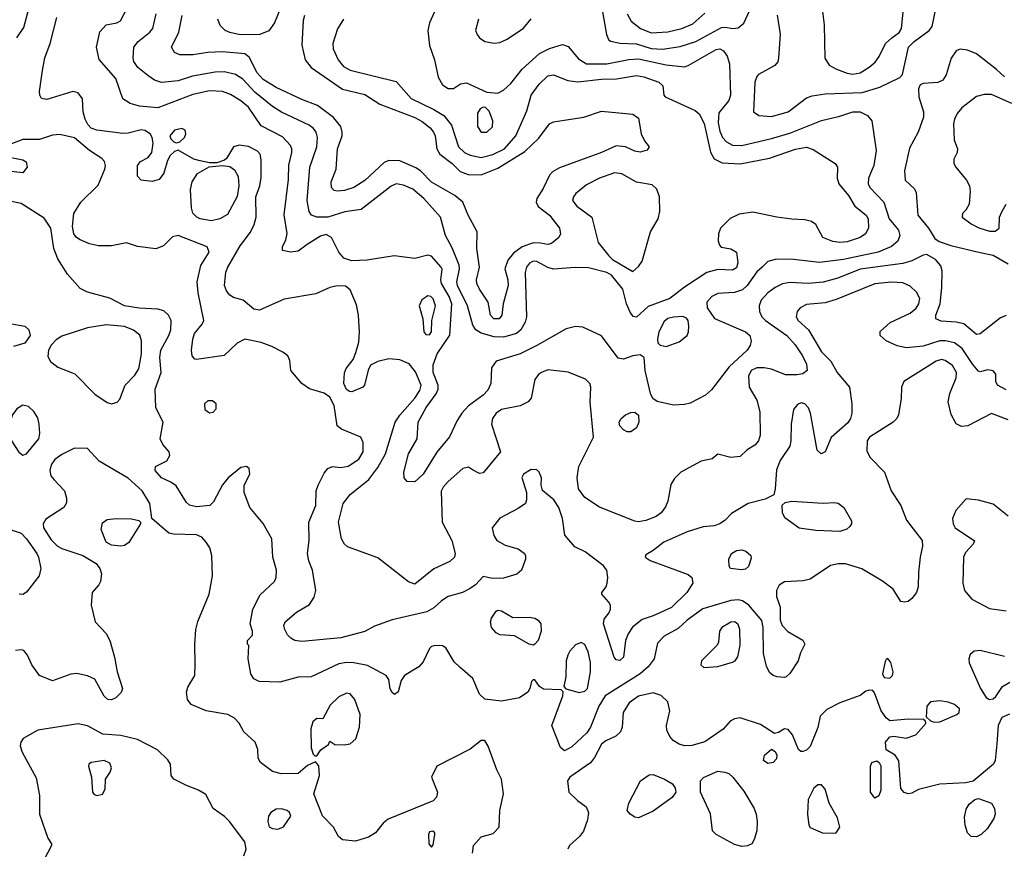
# Model space of a CAD drawing. Extents: x 1173029 to 1307123, y 522559 to 678521.
# Tile 314 of 623: x 1277978 to 1283305, y 542275 to 546763. Entities that reach past the tile are written whole.
import ezdxf

# ---------------------------------------------------------------- set-up
doc = ezdxf.new("R2010")
doc.units = 0

msp = doc.modelspace()

# ---------------------------------------------------------------- linework, layer by layer
at = {"layer": '0CON10XD'}
for points in [[(1277962.5, 546665), (1277999.5, 546720.5), (1278048.4, 546905)], [(1279425.5, 546915), (1279356.2, 546745), (1279325, 546703.3), (1279276.8, 546683.2), (1279171.1, 546681.1), (1279115, 546692.9), (1279089.4, 546705), (1279061.9, 546731.9), (1279049.6, 546765)], [(1282075, 546787.5), (1282092.9, 546685), (1282083.8, 546555), (1282078.8, 546535), (1282063.3, 546515), (1281975, 546466), (1281966, 546455), (1281955.5, 546424.5), (1281953.6, 546383.6), (1281948, 546265), (1281977.5, 546245), (1282045, 546239.6), (1282135, 546264.6), (1282235, 546340), (1282265, 546351.9), (1282335, 546362.7), (1282535, 546368.4), (1282631.9, 546398.1), (1282739.4, 546450.6), (1282754.1, 546465.9), (1282786.9, 546615), (1282816.2, 546645), (1282897.5, 546705), (1282914.4, 546725.6), (1282946.7, 546885)], [(1282309.4, 546895), (1282329.5, 546735), (1282333.3, 546555), (1282357.6, 546517.6), (1282397.5, 546495), (1282455, 546473.5), (1282485, 546469.1), (1282525, 546475.9), (1282574.4, 546505.6), (1282606.2, 546533.8), (1282627, 546563), (1282661.7, 546635), (1282695.5, 546664.5), (1282735.5, 546694.5), (1282748.7, 546715), (1282766.9, 546895)], [(1281294.1, 544944.1), (1281245, 544925.8), (1281215, 544932.5), (1281125, 545052.2), (1281025, 545100), (1280985, 545102.5), (1280935, 545091.4), (1280775, 545000), (1280685, 544956.1), (1280555, 544915.8), (1280531.2, 544878.8), (1280525.9, 544795), (1280510.4, 544759.6), (1280485, 544732.5), (1280405, 544673.3), (1280370, 544635), (1280343.8, 544595), (1280303.6, 544506.4), (1280235, 544422.9), (1280160.5, 544305), (1280115, 544263.3), (1280074.1, 544264.1), (1280058, 544285), (1280055.6, 544315), (1280081.8, 544415), (1280128.5, 544495), (1280134.2, 544585), (1280176.6, 544665), (1280231.2, 544738.8), (1280242.4, 544765), (1280242.6, 544785), (1280215.2, 544855), (1280214.7, 544895), (1280236.8, 544955), (1280304.3, 545055.7), (1280315.6, 545225), (1280301.3, 545265), (1280260.3, 545335), (1280256.9, 545355), (1280263, 545413), (1280258.8, 545425), (1280205, 545484.4), (1280185, 545488.9), (1280115, 545471.5), (1280003.9, 545486.1), (1279857.6, 545462.4), (1279775, 545458.9), (1279732.2, 545472.2), (1279704.8, 545504.8), (1279665, 545584.4), (1279635, 545601.1), (1279605, 545592.2), (1279532.5, 545547.5), (1279485, 545510), (1279445, 545506.2), (1279400, 545515), (1279400, 545535), (1279417.3, 545572.7), (1279424.2, 545605.8), (1279408.1, 545708.1), (1279431.7, 545898.3), (1279433.6, 545976.4), (1279450.8, 546045), (1279450.4, 546065), (1279442.4, 546082.4), (1279399.4, 546129.4), (1279285, 546188.8), (1279215, 546289.4), (1279175, 546323.5), (1279119, 546359), (1279075, 546373.8), (1279005, 546377.6), (1278915, 546357.4), (1278724.7, 546285.3), (1278625.3, 546295.3), (1278575, 546309.6), (1278535.6, 546335), (1278498.2, 546445), (1278408.1, 546548.1), (1278392.9, 546615), (1278412.2, 546697.8), (1278445, 546735.8), (1278504.1, 546745.9), (1278522.7, 546757.3), (1278560, 546825)], [(1280231.4, 546825), (1280194.4, 546745), (1280186.4, 546703.6), (1280194, 546624), (1280221.2, 546545), (1280242, 546452), (1280265, 546410.8), (1280295, 546390.8), (1280325, 546390.8), (1280363.4, 546416.6), (1280395, 546420.8), (1280505, 546370.8), (1280565, 546365.8), (1280595, 546382.5), (1280635, 546418.6), (1280696.5, 546495), (1280790.4, 546579.6), (1280843.3, 546606.7), (1280915, 546627.8), (1280945, 546617.1), (1281000.7, 546550.7), (1281044.8, 546524.8), (1281153.4, 546523.4), (1281272.9, 546547.1), (1281325, 546551.7), (1281475, 546519.3), (1281575, 546508.1), (1281595, 546514.3), (1281745, 546600.9), (1281765, 546604.7), (1281785, 546593.8), (1281805.5, 546565.5), (1281818.1, 546525), (1281823.9, 546355), (1281814.7, 546325), (1281760.8, 546259.2), (1281756.6, 546205), (1281765, 546159.2), (1281780, 546125), (1281801.8, 546101.8), (1281835, 546084), (1281885, 546082.2), (1282045, 546119.5), (1282145, 546149.5), (1282315, 546216.7), (1282415, 546241.1), (1282485, 546264), (1282525, 546265.3), (1282564.3, 546245), (1282587.1, 546215), (1282611.1, 546055), (1282599.3, 545975), (1282569.1, 545905), (1282567.3, 545875), (1282577.5, 545855), (1282652.1, 545775), (1282681.2, 545685), (1282732.5, 545625), (1282739.5, 545595), (1282729.5, 545565), (1282694.3, 545535.7), (1282621.4, 545505), (1282435, 545466.3), (1282305, 545450), (1282165, 545465.4), (1282072.4, 545467.6), (1282025.6, 545454.4), (1281995.4, 545424.6), (1281965, 545399.5), (1281914.2, 545325.8), (1281887.8, 545302.2), (1281845, 545286.5), (1281755, 545281.4), (1281722.5, 545265), (1281695.5, 545235), (1281697.3, 545205), (1281737.2, 545147.2), (1281905.2, 545075.2), (1281927.3, 545055), (1281934.5, 545025), (1281928.9, 545001.1), (1281913.8, 544975), (1281815.9, 544885), (1281719.9, 544760.1), (1281688.1, 544731.9), (1281605, 544687.7), (1281575, 544681.1), (1281515, 544677.7), (1281427, 544697), (1281403.2, 544713.2), (1281390, 544740), (1281361.3, 544865), (1281356, 544936), (1281335, 544949.2), (1281294.1, 544944.1)], [(1281130.8, 546805), (1281152.7, 546682.7), (1281163.8, 546655), (1281175, 546646), (1281226, 546636), (1281315, 546631.5), (1281395, 546606.3), (1281455, 546604), (1281551.9, 546618.1), (1281635, 546645.2), (1281775, 546721.1), (1281795, 546723.1), (1281835.5, 546714.5), (1281865, 546719.4), (1281895, 546744), (1281928.5, 546815)], [(1283315, 545162.5), (1283285, 545150), (1283175, 545064.3), (1283155, 545060), (1283085, 545116.9), (1283045, 545127.5), (1282962.9, 545132.9), (1282934, 545145), (1282934.4, 545165), (1282956.9, 545225), (1282966.1, 545313.9), (1282967.7, 545405), (1282960.5, 545430.5), (1282932.2, 545465), (1282885, 545493.6), (1282865, 545489.2), (1282805, 545458.4), (1282756, 545444), (1282525, 545413.3), (1282404.8, 545365.2), (1282325, 545342.4), (1282245, 545336.3), (1282145, 545341.8), (1282105, 545333.3), (1282065, 545314.6), (1282025.2, 545284.8), (1281990, 545245), (1281978.2, 545215), (1281980.5, 545185), (1281993.5, 545155), (1282012.5, 545135), (1282128.5, 545055), (1282173.4, 545003.4), (1282212.1, 544945), (1282235, 544898.8), (1282238.5, 544865), (1282215, 544847.9), (1282181.9, 544841.9), (1282121.7, 544841.7), (1282045, 544871.8), (1282005, 544878.9), (1281965, 544879.7), (1281934.6, 544865), (1281921.5, 544835), (1281923.8, 544775), (1281965.5, 544705), (1281982.2, 544642.2), (1281983.6, 544515), (1281975, 544484.2), (1281955, 544461.4), (1281914.4, 544435.6), (1281875, 544400), (1281824.3, 544394.3), (1281755, 544412.5), (1281725, 544386.7), (1281665, 544374.2), (1281554.4, 544315.6), (1281519.7, 544280.3), (1281501.1, 544248.9), (1281485, 544157.5), (1281472, 544128), (1281447.5, 544095), (1281422, 544075), (1281366, 544054), (1281325, 544047.3), (1281305, 544050.5), (1281115, 544125.9), (1281035, 544178.5), (1281000.7, 544225), (1280993.3, 544285), (1281003.3, 544345), (1281082.2, 544505), (1281063.5, 544693.5), (1281068.5, 544775), (1281062.5, 544795), (1281038.7, 544818.7), (1280945, 544855.5), (1280835, 544868.1), (1280801.2, 544855), (1280785, 544844), (1280765, 544816.2), (1280744.2, 544715), (1280728, 544695), (1280685, 544673.6), (1280585, 544654.6), (1280554.8, 544635.2), (1280536, 544605), (1280530.9, 544575), (1280578.6, 544425), (1280485, 544311.5), (1280465, 544308.5), (1280428.1, 544328.1), (1280405, 544343.1), (1280375, 544335.7), (1280295, 544264.4), (1280269.1, 544235), (1280258.1, 544211.9), (1280263.5, 544045), (1280315, 543946.2), (1280334.5, 543875), (1280330.5, 543855), (1280305, 543831.2), (1280217.8, 543792.2), (1280115, 543709.2), (1280081.3, 543721.3), (1279915, 543852.5), (1279751.7, 543911.7), (1279734.7, 543925), (1279718.9, 543955), (1279703.4, 544045), (1279727.9, 544145), (1279766.4, 544193.6), (1279866.2, 544275), (1279915, 544341.1), (1279957.1, 544415), (1280009.2, 544585), (1280035, 544623.6), (1280116.4, 544715), (1280142.6, 544757.4), (1280150.2, 544785), (1280118.6, 544858.6), (1280085, 544900.8), (1280035, 544922.9), (1279975, 544928.2), (1279915.3, 544914.7), (1279876.3, 544893.7), (1279862.6, 544867.4), (1279842.9, 544785), (1279835, 544774.4), (1279775, 544750), (1279761.4, 544751.4), (1279745, 544763.1), (1279731.5, 544795), (1279735, 544852.5), (1279744.6, 544875.4), (1279782.5, 544925), (1279796.9, 544963.1), (1279812.3, 545017.7), (1279816.4, 545073.6), (1279811.4, 545165), (1279800.4, 545220.4), (1279765, 545302), (1279741.1, 545321.1), (1279695, 545323.5), (1279655, 545313.3), (1279580.1, 545279.9), (1279408.8, 545251.2), (1279275, 545192.2), (1279245, 545197.5), (1279186.7, 545245), (1279135, 545259.2), (1279115, 545272), (1279096.3, 545296.3), (1279086.4, 545325), (1279093.4, 545396.6), (1279103.1, 545425), (1279171.2, 545538.8), (1279227.3, 545612.7), (1279245.6, 545655.6), (1279256.4, 545695), (1279255.7, 545805), (1279276.9, 545865), (1279285, 545910), (1279284.2, 546005), (1279279.2, 546035), (1279265, 546052), (1279215, 546077.1), (1279165.6, 546084.4), (1279134.3, 546075.7), (1279097.3, 546012.7), (1279085, 546003.3), (1279045, 545988.8), (1279005, 545988.8), (1278955, 545999.4), (1278919.3, 546009.3), (1278835, 546057.5), (1278815, 546050), (1278792.4, 546027.6), (1278778, 546002), (1278756.8, 545933.2), (1278731.7, 545898.3), (1278695, 545887.5), (1278634.4, 545894.4), (1278615.8, 545915.8), (1278615.7, 545974.3), (1278632, 545995), (1278672.9, 546017.1), (1278693.3, 546045), (1278699.4, 546095), (1278694.4, 546125), (1278682.9, 546145), (1278655, 546163.6), (1278635, 546167.5), (1278565, 546149.1), (1278535, 546147.3), (1278395, 546165.4), (1278365, 546176.1), (1278345.6, 546195.6), (1278331.9, 546225), (1278321.6, 546265), (1278316.7, 546335), (1278295, 546367.1), (1278265, 546374.4), (1278125, 546331.4), (1278095, 546336.7), (1278086, 546355), (1278085.7, 546375), (1278101.3, 546488.7), (1278112.9, 546557.1), (1278142.5, 546635), (1278177.8, 546775)], [(1279729.2, 546765), (1279696.9, 546713.1), (1279671.5, 546635), (1279674.6, 546605), (1279700.4, 546545), (1279729.7, 546509.7), (1279765, 546489.1), (1280015, 546428.2), (1280095, 546336), (1280217.6, 546277.6), (1280271.8, 546245), (1280313.1, 546193.1), (1280351.8, 546075), (1280385, 546043.8), (1280415, 546030.2), (1280475, 546018.3), (1280537, 546033), (1280600.3, 546065), (1280662.4, 546135), (1280720.6, 546269.4), (1280745.3, 546355), (1280788.5, 546415), (1280835, 546459.6), (1280865, 546464.5), (1280943.5, 546433.5), (1280997.1, 546427.1), (1281125, 546441.6), (1281206.3, 546443.7), (1281315, 546461.8), (1281355, 546454.1), (1281436, 546425), (1281457.5, 546405), (1281462, 546355), (1281470, 546345), (1281632.1, 546272.1), (1281654, 546254), (1281681.7, 546201.7), (1281715.9, 546045.9), (1281735, 546010.8), (1281778.2, 545988.2), (1281875, 545983.7), (1282035, 546013.1), (1282175, 546062.9), (1282235, 546072.5), (1282270.3, 546060.3), (1282389.4, 545985), (1282402.9, 545965), (1282400, 545905), (1282410, 545875), (1282461.8, 545811.8), (1282496.2, 545755), (1282556.7, 545705), (1282568.9, 545685), (1282569.5, 545635), (1282554.4, 545605), (1282525, 545584.6), (1282455, 545561.8), (1282415, 545557.6), (1282377.7, 545562.3), (1282323.5, 545585), (1282284.7, 545654.7), (1282262, 545672), (1282225, 545680.9), (1282155, 545683.6), (1282074.7, 545695.3), (1281945, 545721.6), (1281870, 545710), (1281822.3, 545687.7), (1281769.6, 545635), (1281758.5, 545605), (1281756.4, 545566.4), (1281763.3, 545543.3), (1281773.1, 545533.1), (1281825.8, 545524.2), (1281856.2, 545505), (1281862.8, 545447.2), (1281855, 545421.4), (1281835, 545407.5), (1281755, 545412.2), (1281695, 545395.5), (1281575, 545316.7), (1281495.2, 545254.8), (1281378.7, 545211.3), (1281315, 545154.2), (1281297, 545157), (1281280.6, 545180.6), (1281260, 545225), (1281240, 545305), (1281180.3, 545380.3), (1281154.6, 545394.6), (1281055, 545420.6), (1280982.4, 545422.4), (1280866.2, 545413.8), (1280835, 545422.7), (1280775, 545455.3), (1280755, 545456.2), (1280735.4, 545445), (1280718.8, 545425), (1280711.9, 545395), (1280720, 545155), (1280712.8, 545127.2), (1280688.2, 545085), (1280665, 545064.7), (1280595, 545045.3), (1280545, 545047.8), (1280475, 545066.3), (1280445.5, 545085.5), (1280429.6, 545109.6), (1280401, 545215), (1280347.2, 545325), (1280343.6, 545345), (1280356.5, 545415), (1280354.8, 545435), (1280318.1, 545528.1), (1280282.3, 545595), (1280253.8, 545695), (1280164, 545795), (1280105, 545846), (1280055, 545868.5), (1280015, 545875.4), (1279987, 545863), (1279825, 545735.5), (1279736.1, 545723.9), (1279645, 545693.9), (1279585, 545694.2), (1279556.9, 545705), (1279543.8, 545725), (1279532.9, 545785), (1279546.6, 545965), (1279585.8, 546075), (1279589.6, 546125), (1279582.1, 546155), (1279567.3, 546175), (1279543, 546193), (1279395, 546262.9), (1279345, 546292.8), (1279250.2, 546370.2), (1279185, 546440.4), (1279145.7, 546465.7), (1279085, 546480.6), (1279035, 546479.2), (1278912.8, 546457.2), (1278835, 546431.9), (1278745, 546423.2), (1278706.3, 546436.3), (1278670.4, 546460.4), (1278617.5, 546505), (1278596, 546536), (1278590.9, 546555), (1278596.1, 546615), (1278618.2, 546645), (1278682.2, 546695), (1278698.9, 546715), (1278715.4, 546795)], [(1280900, 546215), (1281030, 546235), (1281125, 546268.8), (1281295, 546251.1), (1281325, 546230), (1281340, 546145), (1281357.3, 546107.3), (1281383.3, 546075), (1281372.3, 546057.7), (1281335, 546046.9), (1281305, 546052.5), (1281255, 546075.6), (1281205, 546081.2), (1281125.8, 546045), (1280898, 545962), (1280860.6, 545939.4), (1280845, 545922), (1280810.1, 545849.9), (1280775.6, 545795), (1280771.1, 545775), (1280783.1, 545753.1), (1280844.6, 545704.6), (1280862.9, 545682.9), (1280897.5, 545635), (1280904.4, 545605), (1280894.3, 545585), (1280855, 545552.7), (1280835, 545547.1), (1280796.2, 545553.8), (1280755, 545556.4), (1280696.1, 545533.9), (1280650.2, 545499.8), (1280618.3, 545461.7), (1280602.1, 545415), (1280618.9, 545355), (1280620.8, 545325), (1280592.7, 545225), (1280585.5, 545165), (1280572, 545145), (1280542.5, 545145), (1280524.4, 545165), (1280512.5, 545235), (1280465, 545304.4), (1280451.1, 545335), (1280450, 545355), (1280465.4, 545425), (1280451.2, 545525), (1280452.2, 545615), (1280404.4, 545705), (1280375.4, 545775.4), (1280332.7, 545812.7), (1280205, 545883.8), (1280146, 545946), (1280121.8, 545961.8), (1280035, 545998.9), (1279975, 546001.9), (1279950.4, 545989.6), (1279845, 545893.2), (1279785.6, 545855), (1279735, 545838.9), (1279695, 545834.5), (1279678.7, 545838.7), (1279664.6, 545854.6), (1279663.6, 545885), (1279689.7, 545955), (1279697.4, 546065), (1279722, 546135), (1279723.3, 546155), (1279715.3, 546185.3), (1279674.7, 546234.7), (1279588.5, 546298.5), (1279505, 546330.3), (1279365, 546395.9), (1279295, 546439.4), (1279262, 546475), (1279219.7, 546559.7), (1279195, 546578.6), (1279075, 546588.4), (1278995, 546585.3), (1278915, 546572.9), (1278845, 546572.2), (1278815, 546585.7), (1278798.9, 546615), (1278839.1, 546695), (1278856.9, 546785)], [(1279518.2, 546785), (1279511.7, 546758.3), (1279504.6, 546625), (1279521.8, 546545), (1279554.4, 546505), (1279725, 546387.5), (1279845, 546359.1), (1279926.8, 546306.8), (1280115, 546234.7), (1280155, 546211.4), (1280197.6, 546177.6), (1280216, 546155), (1280224.7, 546135), (1280234, 546065), (1280251.5, 546035), (1280317.1, 545985), (1280361.5, 545941.5), (1280404.7, 545924.7), (1280475, 545924.1), (1280565, 545959.2), (1280710.4, 546049.6), (1280787.2, 546122.8), (1280845, 546199.5), (1280865, 546210.4), (1280900, 546215)], [(1280459.4, 546765), (1280444.4, 546705), (1280452.2, 546682.2), (1280465, 546664.2), (1280495, 546645.8), (1280545, 546635.8), (1280575, 546639.4), (1280615, 546656.9), (1280703, 546717), (1280745, 546767.5)], [(1281265, 546793.8), (1281286.4, 546755), (1281336.9, 546715), (1281395, 546691.4), (1281485, 546696.9), (1281560.8, 546715), (1281618.9, 546741.1), (1281685, 546797.5)], [(1283305, 546453.4), (1283262.8, 546492.8), (1283155, 546578.5), (1283105, 546598.1), (1283065, 546604.2), (1283044, 546595), (1283017.8, 546555), (1282990.5, 546465), (1282971.4, 546435), (1282945, 546423.3), (1282865, 546417.5), (1282850, 546410), (1282841.2, 546388.8), (1282842.7, 546345), (1282867.9, 546265), (1282867.1, 546235), (1282838.9, 546155), (1282792.6, 546067.4), (1282764.5, 545945), (1282769.2, 545895), (1282818.5, 545848.5), (1282828.2, 545828.2), (1282836.8, 545705), (1282894.8, 545634.8), (1282929.7, 545579.7), (1282952.9, 545562.9), (1283015, 545540.7), (1283173.8, 545503.8)], [(1283345, 546308.9), (1283235, 546357.7), (1283195, 546358.5), (1283155, 546346.7), (1283074.7, 546285.3), (1283048.9, 546255), (1283034.6, 546225.4), (1283030.7, 546199.3), (1283032.7, 546112.7), (1283051.2, 546065), (1283048.8, 546045), (1283031.4, 546008.6), (1283032.5, 545985), (1283041.9, 545965), (1283100, 545895), (1283115.6, 545865), (1283120, 545835), (1283114.4, 545765.6), (1283096.8, 545733.2), (1283078.8, 545715), (1283076.2, 545695), (1283125, 545658), (1283167, 545637), (1283225, 545618.9), (1283255, 545618.6), (1283276, 545635), (1283279.5, 545695), (1283292.3, 545727.7), (1283315, 545765.8)], [(1280475, 546154.2), (1280505, 546154.3), (1280535, 546183.3), (1280538, 546215), (1280517.3, 546267.3), (1280497.3, 546287.3), (1280485, 546290), (1280468.8, 546281.2), (1280455, 546257.5), (1280454.3, 546185), (1280475, 546154.2)], [(1278825, 546096.7), (1278845, 546102.5), (1278868.8, 546125), (1278876.2, 546145), (1278873.3, 546165), (1278855, 546173.8), (1278815, 546165.8), (1278790, 546135), (1278795, 546117.5), (1278811.7, 546101.7), (1278825, 546096.7)], [(1278436.4, 545995), (1278422.5, 546012.5), (1278355, 546055.3), (1278275, 546124.7), (1278195, 546141.5), (1278155, 546137.5), (1278085, 546115.6), (1277995, 546114.4), (1277895, 546077.1)], [(1277885, 546026.7), (1277995, 546004.2), (1278013.2, 545993.2), (1278018.1, 545965), (1277995, 545934.2), (1277915.9, 545944.1)], [(1283315, 544760), (1283268, 544785), (1283258.8, 544805), (1283258, 544845), (1283245, 544863.3), (1283215, 544868.6), (1283175, 544858), (1283165, 544862), (1283135, 544897.1), (1283077.5, 544985), (1283035.2, 545015.2), (1282986.1, 545026.1), (1282955.8, 545025.8), (1282865, 544996.1), (1282775, 544987.5), (1282725, 544998.9), (1282665.2, 545025.2), (1282632.5, 545055), (1282633.5, 545076.5), (1282687.1, 545125), (1282795.3, 545175), (1282827.2, 545202.8), (1282842.8, 545225), (1282847.2, 545255), (1282829.5, 545289.5), (1282795, 545322), (1282755, 545338.6), (1282693.7, 545343.7), (1282605, 545333.7), (1282395, 545249.3), (1282335, 545230.8), (1282235, 545221.8), (1282200.8, 545205), (1282184.4, 545185), (1282179.1, 545155), (1282188.8, 545135), (1282245, 545085.5), (1282315, 544965.5), (1282365.4, 544915.4), (1282400, 544855), (1282467.3, 544775), (1282480.5, 544685), (1282480.5, 544635), (1282472.5, 544605), (1282458.3, 544581.7), (1282368, 544502), (1282335, 544426), (1282313.3, 544415), (1282291.9, 544435), (1282256.2, 544635), (1282245, 544663.8), (1282225, 544685.7), (1282205, 544690), (1282185, 544682), (1282164.1, 544654.1), (1282152.2, 544575), (1282150.6, 544485), (1282144.5, 544455.5), (1282091.8, 544378.2), (1282071.7, 544328.3), (1282065.6, 544224.4), (1282057, 544193), (1282010.3, 544169.7), (1281918.8, 544145), (1281828.3, 544091.7), (1281793.8, 544055), (1281765, 544035.7), (1281735, 544025.6), (1281675, 544018.8), (1281588.2, 543991.8), (1281463.4, 543936.6), (1281405, 543891.4), (1281365, 543868.8), (1281361.2, 543855), (1281387.9, 543837.9), (1281595, 543762), (1281613.8, 543745), (1281620, 543715), (1281587.1, 543665), (1281505, 543582.9), (1281405, 543537.5), (1281345, 543518.6), (1281292.9, 543477.1), (1281269.4, 543440.6), (1281255.6, 543405), (1281244.3, 543315), (1281225, 543297.1), (1281205, 543300.6), (1281193.5, 543315), (1281137.1, 543495), (1281139.7, 543520.3), (1281165, 543553.3), (1281173.8, 543575), (1281173.3, 543595), (1281165, 543612.5), (1281127.5, 543655), (1281127.5, 543665), (1281150, 543695), (1281156.7, 543715), (1281160, 543745), (1281153.8, 543785), (1281135, 543811.2), (1281036.7, 543885), (1280980.9, 543910.9), (1280926.7, 543975), (1280914.2, 544065), (1280894.4, 544125), (1280868.1, 544165), (1280806.4, 544216.4), (1280798.8, 544245), (1280800, 544285), (1280788.8, 544315), (1280775, 544328), (1280745, 544329.2), (1280703.3, 544305), (1280693.9, 544286.1), (1280720, 544205), (1280720, 544165), (1280713.6, 544146.4), (1280675, 544118), (1280575, 544066), (1280533.3, 544015), (1280542.7, 543972.7), (1280560, 543945), (1280605, 543920), (1280675, 543901.4), (1280707.2, 543877.2), (1280714.3, 543865), (1280714.4, 543845), (1280692.5, 543785), (1280667.2, 543762.8), (1280595, 543742.5), (1280535, 543740), (1280485, 543750), (1280444.4, 543705.6), (1280415, 543686), (1280373.3, 543665), (1280295, 543642.1), (1280260.2, 543619.8), (1280218.8, 543581.2), (1280180.1, 543559.9), (1279992.8, 543517.2), (1279898, 543482), (1279845, 543453.5), (1279715, 543418.5), (1279505, 543399.5), (1279465.5, 543405.5), (1279445, 543417.5), (1279427.5, 543435), (1279411.9, 543465), (1279406.9, 543485), (1279413.3, 543505), (1279475, 543558.1), (1279545, 543598.8), (1279570.3, 543639.7), (1279580, 543675), (1279562, 543785), (1279541.4, 543835), (1279535.6, 543875), (1279544.6, 543945.4), (1279542.3, 544045), (1279580.4, 544135), (1279582.5, 544215), (1279592.5, 544245), (1279625, 544310), (1279645, 544335.8), (1279670, 544345), (1279715, 544341.1), (1279755, 544347.3), (1279811.8, 544385), (1279836.2, 544425), (1279835.4, 544475.4), (1279824.2, 544505), (1279718.2, 544548.2), (1279695.5, 544565.5), (1279678.4, 544675), (1279655, 544721.2), (1279625, 544742.1), (1279545.5, 544765.5), (1279504, 544795), (1279444, 544865), (1279439.2, 544919.2), (1279428, 544945), (1279402, 544965), (1279342, 544995), (1279285, 545017.1), (1279195, 545034.4), (1279155, 545013.1), (1279084.5, 544945.5), (1278934.2, 544924.2), (1278925, 544926.2), (1278910.8, 544945), (1278907.1, 544975), (1278914.7, 545035.3), (1278923.8, 545065), (1278964.8, 545115.2), (1278973.9, 545135), (1278942.8, 545285), (1278937.1, 545345), (1278957.4, 545432.6), (1279002.9, 545505), (1278991.2, 545535), (1278835, 545595.5), (1278805, 545587.8), (1278755, 545540), (1278715, 545523.5), (1278615.4, 545535.4), (1278555, 545556.7), (1278475, 545538.9), (1278405, 545539.5), (1278355, 545550.4), (1278305, 545571.2), (1278284.7, 545584.7), (1278270, 545605), (1278263.4, 545645), (1278270, 545715), (1278308.9, 545775), (1278402.9, 545867.1), (1278438.2, 545955), (1278441.5, 545975), (1278436.4, 545995)], [(1279015, 545674.2), (1278955, 545685.4), (1278935.3, 545695.3), (1278915, 545716.7), (1278907.1, 545745), (1278902.5, 545845), (1278910.8, 545885), (1278939.4, 545930.6), (1279002.3, 545967.7), (1279075, 545974.2), (1279115, 545968), (1279140.3, 545950.3), (1279158.9, 545915), (1279162.9, 545865), (1279153.8, 545806.2), (1279101.8, 545708.2), (1279060.8, 545685), (1279015, 545674.2)], [(1281295, 545400), (1281325, 545427.1), (1281345, 545457.1), (1281390.8, 545615), (1281432.9, 545685), (1281441.5, 545725), (1281440, 545805), (1281425, 545846.7), (1281399.3, 545869.3), (1281315, 545883.5), (1281235, 545929.1), (1281195, 545934.5), (1281115, 545905.4), (1281045, 545868.8), (1280987, 545823), (1280973.5, 545805), (1280969.1, 545785), (1280991.5, 545755), (1281072.9, 545695), (1281108.3, 545558.3), (1281165.5, 545485.5), (1281185.6, 545465.6), (1281295, 545400)], [(1283325, 544598.8), (1283235, 544633.5), (1283107.5, 544565), (1283072.3, 544562.3), (1283045, 544576.2), (1283017, 544627), (1283001.8, 544695), (1283009.6, 544740.4), (1283043.8, 544825), (1283046.7, 544855), (1283025, 544891.5), (1282985, 544918.9), (1282965, 544924.6), (1282935.7, 544915), (1282762, 544805), (1282748.6, 544775), (1282746.8, 544713.2), (1282731.4, 544625), (1282722.5, 544605), (1282703.6, 544586.4), (1282575.6, 544505), (1282562.2, 544485), (1282561.2, 544431.2), (1282577, 544397), (1282656.9, 544315), (1282692.1, 544215), (1282744.6, 544135), (1282776.3, 544056.3), (1282860.6, 543945), (1282862.5, 543915), (1282848.8, 543855), (1282840.5, 543775), (1282838.5, 543695), (1282829.5, 543665), (1282805, 543631.9), (1282785, 543615.7), (1282765, 543611.4), (1282745.7, 543615.7), (1282703.1, 543683.1), (1282645, 543725.5), (1282533.2, 543793.2), (1282445, 543818.5), (1282405, 543819.2), (1282365, 543810.5), (1282255, 543735.7), (1282217, 543727), (1282115, 543722.5), (1282086.8, 543703.2), (1282071.4, 543675), (1282072.1, 543642.1), (1282091.4, 543585), (1282092.9, 543515), (1282102.5, 543485), (1282133.2, 543453.2), (1282215, 543406.7), (1282226.2, 543385), (1282202.7, 543337.3), (1282190, 543295), (1282145, 543226.2), (1282125, 543208.8), (1282115, 543204.2), (1282075, 543208), (1282053.3, 543215), (1282035, 543231.2), (1282018.9, 543265), (1282001.5, 543335), (1282000, 543475), (1281993.1, 543513.1), (1281922.7, 543595), (1281888.7, 543618.7), (1281865, 543625.3), (1281825, 543621.1), (1281674.1, 543575.9), (1281588.8, 543515), (1281540.7, 543469.3), (1281465, 543428.5), (1281429.2, 543390.8), (1281410, 543305), (1281378.1, 543261.9), (1281335.2, 543224.8), (1281144.7, 543105.3), (1281110.2, 543049.8), (1281065.8, 542935), (1281046.5, 542905), (1280965, 542829.4), (1280925, 542808), (1280902.9, 542825), (1280856.9, 542945), (1280916.7, 543105), (1280917.5, 543127.5), (1280907.5, 543137.5), (1280811.2, 543141.2), (1280790, 543155), (1280765, 543192.5), (1280755, 543192.5), (1280746.4, 543183.6), (1280738, 543145), (1280726, 543125), (1280681.2, 543095), (1280585, 543076.2), (1280495, 543087.5), (1280465, 543114.3), (1280429.7, 543199.7), (1280361.7, 543258.3), (1280328.8, 543288.8), (1280283.3, 543365), (1280265, 543376.2), (1280225, 543378), (1280205, 543372), (1280195, 543362), (1280160.7, 543289.3), (1280137.9, 543262.1), (1280058.8, 543215), (1280042.3, 543187.7), (1280025, 543127.5), (1280005, 543113.3), (1279992.7, 543122.7), (1279982.7, 543142.7), (1279974.1, 543194.1), (1279960, 543215), (1279858.9, 543268.9), (1279784.7, 543284.7), (1279745, 543285.3), (1279705, 543277.7), (1279555, 543208.1), (1279485, 543205.6), (1279385, 543179.5), (1279273.6, 543183.6), (1279245, 543198), (1279228.6, 543225), (1279214.2, 543305), (1279217.5, 543377.5), (1279210, 543385), (1279210, 543405), (1279237, 543433), (1279236.7, 543455), (1279223.8, 543495), (1279239.4, 543575), (1279279.1, 543650.9), (1279356.6, 543723.4), (1279365.6, 543745), (1279366.7, 543785), (1279348.1, 543855), (1279341.4, 543955), (1279295, 544038), (1279223.1, 544125), (1279191.4, 544205), (1279192.5, 544245), (1279222.5, 544305), (1279218.8, 544335), (1279205, 544345.8), (1279175, 544340), (1279105, 544284.3), (1279075, 544247.5), (1279026.5, 544155), (1279005.7, 544135), (1278935, 544127.7), (1278896.9, 544136.9), (1278880.9, 544150.9), (1278825, 544241.2), (1278795, 544262), (1278744.6, 544284.6), (1278710, 544325), (1278713.3, 544345), (1278773, 544377), (1278790, 544405), (1278786, 544425), (1278752.5, 544465), (1278737.1, 544495), (1278754, 544585), (1278734.4, 544624.4), (1278713.6, 544665), (1278710.4, 544765), (1278743.8, 544855), (1278735.9, 544935), (1278740.9, 544975), (1278785.4, 545055), (1278795.4, 545085), (1278796.9, 545135), (1278782.9, 545165), (1278757.6, 545187.6), (1278725, 545197.8), (1278625, 545201.8), (1278545, 545214.7), (1278465, 545255.6), (1278345, 545289.2), (1278305, 545308), (1278236.2, 545386.2), (1278185, 545470), (1278162.9, 545525), (1278145.5, 545635), (1278109.8, 545689.8), (1277985, 545768.9), (1277905.5, 545784.5)], [(1283173.8, 545503.8), (1283245, 545490), (1283325, 545441.8)], [(1280195, 545058.6), (1280205.4, 545075), (1280206.9, 545135), (1280226.7, 545215), (1280215, 545253.5), (1280202.9, 545265), (1280185, 545269.2), (1280152.6, 545247.4), (1280138.6, 545215), (1280159.2, 545145), (1280164.2, 545075), (1280175, 545059.2), (1280195, 545058.6)], [(1277925, 545120), (1278005.3, 545105.3), (1278027.5, 545085), (1278033.8, 545055), (1278005, 545012.7), (1277945, 544994.2)], [(1278475, 544684), (1278505, 544694), (1278520.3, 544709.7), (1278547.8, 544785), (1278599.9, 544840.1), (1278621.5, 544875), (1278637.5, 544955), (1278636.5, 545026.5), (1278626.9, 545056.9), (1278593.1, 545083.1), (1278545, 545103.2), (1278445, 545112.2), (1278345, 545095.4), (1278205, 545050.4), (1278175, 545031.5), (1278147.2, 545002.8), (1278132.8, 544975), (1278130.1, 544940.1), (1278143.7, 544913.7), (1278185, 544883.8), (1278276.7, 544846.7), (1278385, 544737.1), (1278451.7, 544691.7), (1278475, 544684)], [(1281475, 544994.4), (1281545, 545020.4), (1281588.5, 545055), (1281596.5, 545075), (1281597.8, 545105), (1281594.2, 545135), (1281585, 545147.5), (1281565, 545156.7), (1281515, 545154.6), (1281485, 545146.6), (1281465, 545130), (1281435.4, 545075), (1281427.8, 545035), (1281430.8, 545015), (1281442.1, 545002.1), (1281475, 544994.4)], [(1279004.1, 544635.9), (1279025, 544640), (1279041.3, 544658.7), (1279040, 544685), (1279020.6, 544700.6), (1278995, 544701.5), (1278977.8, 544685), (1278978.9, 544655), (1279004.1, 544635.9)], [(1277995, 544407.3), (1278015, 544414.5), (1278081.5, 544495), (1278086.8, 544525), (1278084, 544575), (1278075, 544609.2), (1278053.7, 544643.7), (1278025, 544670), (1277995, 544677.9), (1277961.6, 544658.4), (1277938.8, 544625), (1277926, 544585), (1277923.8, 544525), (1277933.8, 544485), (1277973.4, 544423.4), (1277995, 544407.3)], [(1281285, 544532.9), (1281265, 544532.9), (1281243.6, 544543.6), (1281224.4, 544565), (1281221.9, 544585), (1281231.4, 544605), (1281256, 544625), (1281285, 544637.8), (1281305, 544639.2), (1281325, 544623.3), (1281327.7, 544585), (1281315, 544555.8), (1281285, 544532.9)], [(1280427.1, 542255), (1280432.2, 542295), (1280475, 542342.2), (1280539.7, 542360.3), (1280571.2, 542395), (1280575.8, 542485), (1280596, 542575), (1280584.4, 542655), (1280560, 542705), (1280513, 542833), (1280493.9, 542863.9), (1280475, 542863.8), (1280415, 542816.9), (1280234, 542725), (1280205.7, 542665), (1280237.8, 542585), (1280232.6, 542557.4), (1280215, 542537.5), (1279971.9, 542438.1), (1279943.4, 542416.6), (1279902.9, 542365), (1279865, 542341.1), (1279795, 542320), (1279725, 542326.9), (1279702.9, 542345), (1279675, 542395.7), (1279615.5, 542455.5), (1279570, 542575), (1279599.2, 542675), (1279596.4, 542726.4), (1279578.3, 542748.3), (1279535, 542728.8), (1279484.2, 542685.8), (1279395, 542682.5), (1279345, 542696.7), (1279280, 542745), (1279268.3, 542768.3), (1279265.6, 542815), (1279252.5, 542855), (1279191.2, 542911.2), (1279165, 542957.1), (1279140, 542985), (1279104.7, 543004.7), (1278986.7, 543025), (1278905, 543058), (1278885.6, 543085.6), (1278880.6, 543125), (1278888.3, 543151.7), (1278924.4, 543215), (1278926.7, 543275), (1278924.5, 543385), (1278931.1, 543465), (1278942.4, 543507.6), (1279002.5, 543655), (1279020, 543755), (1279018, 543865), (1279005.7, 543905.7), (1278987.4, 543937.4), (1278963, 543963), (1278935, 543976.5), (1278809.7, 543979.7), (1278785, 543986), (1278692.5, 544065), (1278682.7, 544145), (1278640.8, 544215), (1278565, 544282.9), (1278407.1, 544375), (1278345, 544442.5), (1278275, 544445.5), (1278205, 544410.5), (1278167.1, 544382.9), (1278148.5, 544355), (1278140.4, 544325), (1278146.9, 544295), (1278165, 544272.9), (1278219.5, 544215), (1278230.5, 544175), (1278230.6, 544149.4), (1278215.7, 544124.3), (1278119.1, 544060.9), (1278104.6, 544035), (1278106.7, 544015), (1278148.6, 543948.6), (1278182.2, 543915), (1278205, 543901.5), (1278320, 543865), (1278391.7, 543821.7), (1278412, 543795), (1278420, 543765), (1278415.8, 543724.2), (1278406.7, 543705), (1278370, 543665), (1278363.8, 543595), (1278386, 543505), (1278445, 543443.1), (1278465.2, 543405.2), (1278490.8, 543315), (1278505.3, 543235.3), (1278534, 543145), (1278526.8, 543123.2), (1278498, 543095), (1278475, 543083.3), (1278455, 543085.6), (1278435, 543104.2), (1278385, 543195.7), (1278345, 543213.3), (1278286.3, 543226.3), (1278255, 543222.2)], [(1282415, 543994.3), (1282285, 544000), (1282195, 544012.5), (1282117.5, 544067.5), (1282104, 544095), (1282102.9, 544137.1), (1282118.3, 544151.7), (1282155, 544158.8), (1282325, 544146.7), (1282385, 544151.4), (1282405, 544147.5), (1282435.8, 544125), (1282478.3, 544051.7), (1282478.8, 544035), (1282469.5, 544020.5), (1282452.7, 544007.3), (1282415, 543994.3)], [(1283325, 544078), (1283245, 544141.9), (1283165, 544164.2), (1283098.3, 544171.7), (1283042.7, 544107.3), (1283024, 544065), (1283027.5, 544035), (1283038, 544015), (1283143, 543943), (1283136.7, 543925), (1283095, 543880), (1283084.2, 543855), (1283080, 543715), (1283089.4, 543675), (1283128.8, 543628.8), (1283225, 543578.5), (1283315, 543565.5)], [(1278525, 543914.4), (1278475, 543920), (1278445, 543936.7), (1278418.6, 544005), (1278425, 544041.2), (1278451.1, 544058.9), (1278500, 544065), (1278582.7, 544062.7), (1278623, 544053), (1278631.2, 544045), (1278631.2, 544035), (1278567.5, 543935), (1278545, 543918.1), (1278525, 543914.4)], [(1277915, 544008.5), (1277985.6, 543985), (1278015, 543955.5), (1278070, 543875), (1278080.4, 543855), (1278092.9, 543795), (1278082.5, 543755), (1278015, 543665.6), (1277995, 543653.3), (1277975, 543654.5)], [(1281883.3, 543786.7), (1281823.6, 543793.6), (1281817, 543807), (1281814.2, 543844.2), (1281828, 543875), (1281855, 543890.8), (1281885, 543896), (1281907, 543887), (1281933.3, 543865), (1281935, 543850), (1281920, 543805), (1281905, 543790), (1281883.3, 543786.7)], [(1280755, 543380), (1280735, 543384.4), (1280655, 543429.2), (1280575, 543435.8), (1280555, 543446), (1280530.8, 543475), (1280524.2, 543505), (1280530, 543525), (1280555, 543563.3), (1280565, 543568.8), (1280585, 543566), (1280645, 543528.6), (1280735, 543530.5), (1280765, 543525.5), (1280782.5, 543515), (1280797.1, 543495), (1280798.5, 543455), (1280782.2, 543405), (1280765, 543384.4), (1280755, 543380)], [(1281678.3, 543258.3), (1281755, 543264.3), (1281835, 543287.5), (1281848.1, 543295), (1281863, 543317), (1281875, 543380), (1281873.9, 543463.9), (1281865, 543491.4), (1281846.2, 543505), (1281825, 543504.5), (1281776, 543475), (1281764, 543455), (1281758.8, 543395), (1281750.5, 543379.5), (1281666.7, 543295), (1281663, 543273), (1281678.3, 543258.3)], [(1278255, 543222.2), (1278155, 543186.7), (1278085, 543216.2), (1278043.3, 543273.3), (1278020, 543325), (1277999.7, 543349.7), (1277985, 543354.2), (1277955, 543350)], [(1281005, 543124), (1281035, 543130), (1281050, 543145), (1281066.7, 543235), (1281066.4, 543286.4), (1281054.1, 543344.1), (1281035, 543382.5), (1281015, 543394.2), (1280985, 543381.2), (1280953.7, 543346.3), (1280942.9, 543325), (1280934.4, 543295), (1280932.3, 543207.7), (1280922.5, 543155), (1280932.5, 543142.5), (1281005, 543124)], [(1282685, 543200.8), (1282699.2, 543215), (1282702.9, 543235), (1282690.8, 543285), (1282675, 543307.5), (1282665, 543302.5), (1282659.5, 543290.5), (1282646, 543225), (1282655, 543203.8), (1282685, 543200.8)], [(1283305, 543318.2), (1283175, 543350), (1283142.2, 543347.8), (1283120.3, 543329.7), (1283111.9, 543305), (1283114.5, 543284.5), (1283175.8, 543145.8), (1283205.9, 543095.9), (1283225, 543086.2), (1283245, 543088.8), (1283259.1, 543100.9), (1283295, 543156), (1283335, 543180)], [(1279585, 542780), (1279607, 542813), (1279648.3, 542841.7), (1279655, 542860), (1279682.5, 542842.5), (1279735, 542840), (1279765, 542846), (1279797, 542873), (1279815.8, 542935), (1279819.2, 543005), (1279790.6, 543085), (1279765, 543115.7), (1279745, 543120), (1279705, 543100.8), (1279658, 543055), (1279618.3, 542981.7), (1279585, 542982.5), (1279564, 542965), (1279553.2, 542926.8), (1279554.3, 542824.3), (1279565, 542790), (1279575, 542780), (1279585, 542780)], [(1283333, 543007), (1283291.8, 542988.2), (1283271.5, 542945), (1283264.4, 542845), (1283255.6, 542755), (1283245.8, 542735), (1283135.9, 542644.1), (1283095.7, 542634.3), (1282955, 542627.8), (1282841.2, 542598.8), (1282805, 542578), (1282785, 542576), (1282762.7, 542582.7), (1282744.1, 542604.1), (1282733.9, 542753.9), (1282713.9, 542783.9), (1282665, 542812.5), (1282661.9, 542855), (1282685.7, 542884.3), (1282707, 542887), (1282774.2, 542875.8), (1282825.7, 542894.3), (1282880, 542955), (1282878.3, 542968.3), (1282867.5, 542977.5), (1282785, 542979.4), (1282685, 542970.6), (1282665, 542987.1), (1282638.9, 543025), (1282602.3, 543122.3), (1282593.6, 543133.6), (1282575, 543136.7), (1282555, 543130), (1282525, 543106.7), (1282415, 543068), (1282345, 543031.2), (1282308.8, 542995), (1282295, 542933.3), (1282255, 542832), (1282235, 542810.8), (1282215, 542804.2), (1282204.4, 542804.4), (1282192, 542815), (1282158.8, 542895), (1282135, 542922.5), (1282115, 542926.7), (1282083.6, 542906.4), (1282060.7, 542900.7), (1281985, 542950), (1281875, 542986.5), (1281845, 542980.5), (1281822, 542968), (1281783.1, 542925), (1281685, 542857.1), (1281615, 542836.8), (1281574.7, 542834.7), (1281545, 542843.6), (1281514, 542864), (1281495.6, 542885), (1281479.4, 542919.4), (1281476.4, 542945), (1281494.5, 543025), (1281483.7, 543073.7), (1281447.8, 543107.8), (1281405, 543120.9), (1281325, 543104.1), (1281275, 543066.8), (1281242.7, 543015), (1281237.3, 542935), (1281228.8, 542911.2), (1281202.8, 542887.2), (1281148.5, 542861.5), (1281125, 542844.3), (1281088.2, 542771.8), (1281066.4, 542743.6), (1280954.5, 542665), (1280941.5, 542645), (1280949.4, 542585), (1280995, 542538.5), (1281042.9, 542505), (1281055.5, 542475), (1281049.6, 542435), (1281027.6, 542372.4), (1281006.4, 542343.6), (1280952.9, 542295), (1280944.2, 542275)], [(1282925, 542962.5), (1282955, 542963.8), (1283047.5, 543005), (1283060, 543015), (1283062.5, 543035), (1283035, 543058.8), (1283001.2, 543071.2), (1282955, 543078), (1282905, 543073.3), (1282885, 543050), (1282882.5, 542992.5), (1282905, 542970), (1282925, 542962.5)], [(1279190.8, 542239.2), (1279203.9, 542276.1), (1279195.8, 542315.8), (1279113.3, 542425), (1279085, 542453.3), (1279025, 542496.2), (1278985, 542570.8), (1278946, 542595), (1278879.5, 542619.5), (1278811.2, 542655), (1278796.7, 542675), (1278793.3, 542735), (1278779.5, 542759.5), (1278724, 542814), (1278615, 542869.5), (1278525, 542890), (1278427.1, 542897.1), (1278345, 542943.1), (1278295, 542953.5), (1278075, 542920.4), (1277996.9, 542875), (1277983.5, 542855), (1277980.5, 542835), (1277990.5, 542800.5), (1278067.5, 542662.5), (1278084.2, 542565.8), (1278085.8, 542465), (1278130, 542335), (1278150, 542305), (1278150, 542295), (1278110.5, 542219.5)], [(1282025, 542739.2), (1282001.2, 542755), (1282008, 542785), (1282045, 542816.2), (1282065, 542803.3), (1282074, 542785), (1282072, 542765), (1282055, 542744.2), (1282025, 542739.2)], [(1278395, 542566.2), (1278425, 542573.3), (1278439.3, 542600.7), (1278442.5, 542655), (1278467.7, 542692.3), (1278474, 542715), (1278465, 542741.2), (1278435, 542755.5), (1278365, 542744), (1278351.2, 542735), (1278350, 542725), (1278366.2, 542665), (1278371.2, 542585), (1278381.2, 542571.2), (1278395, 542566.2)], [(1282605, 542552.5), (1282581.2, 542585), (1282581.2, 542725), (1282587.5, 542745), (1282615, 542753.3), (1282627.5, 542745), (1282636.1, 542726.1), (1282636.2, 542595), (1282626.7, 542565), (1282605, 542552.5)], [(1281325, 542446), (1281305, 542448.8), (1281280, 542465), (1281264, 542485), (1281274.2, 542525), (1281336.2, 542645), (1281382.6, 542677.4), (1281405, 542680.6), (1281466.2, 542655), (1281508.7, 542628.7), (1281524.3, 542605), (1281527.1, 542585), (1281508.1, 542555), (1281405, 542481.9), (1281345, 542454.2), (1281325, 542446)], [(1281885, 542291.1), (1281845, 542301.5), (1281745.9, 542355.9), (1281726.7, 542375), (1281715, 542466.7), (1281660.8, 542585), (1281660.8, 542645), (1281676.4, 542663.6), (1281755, 542697.3), (1281793, 542693), (1281814.6, 542684.6), (1281836.2, 542666.2), (1281895, 542590), (1281951.5, 542495), (1281962.7, 542465), (1281967.1, 542425), (1281966.7, 542375), (1281952.1, 542327.9), (1281938, 542305), (1281915, 542293.1), (1281885, 542291.1)], [(1282325, 542362), (1282395, 542364), (1282414, 542395), (1282402.5, 542445), (1282357.3, 542525), (1282335, 542600), (1282315, 542624.2), (1282295, 542624), (1282275, 542606.7), (1282244, 542545), (1282240, 542465), (1282246.7, 542405), (1282255, 542392.5), (1282325, 542362)], [(1283155, 542341.9), (1283125, 542344.3), (1283105.7, 542365), (1283093.6, 542405), (1283090.2, 542449.8), (1283098.6, 542491.4), (1283115, 542519.2), (1283145, 542544.2), (1283165, 542549.4), (1283235, 542524.3), (1283252.1, 542495), (1283256.1, 542465), (1283248.8, 542441.2), (1283212.2, 542385), (1283180, 542355), (1283155, 542341.9)], [(1279375, 542383.8), (1279405, 542396.7), (1279443.8, 542455), (1279438, 542475), (1279425.5, 542485.5), (1279395, 542494.2), (1279365, 542492.5), (1279336.2, 542475), (1279323.3, 542455), (1279320, 542425), (1279327, 542397), (1279345, 542387.5), (1279375, 542383.8)], [(1280205, 542287.5), (1280215, 542300), (1280223.3, 542355), (1280223.3, 542365), (1280213.6, 542373.6), (1280195, 542368.8), (1280190, 542355), (1280192, 542305), (1280205, 542287.5)]]:
    msp.add_lwpolyline(points, dxfattribs=at)

doc.saveas('drawing.dxf')
